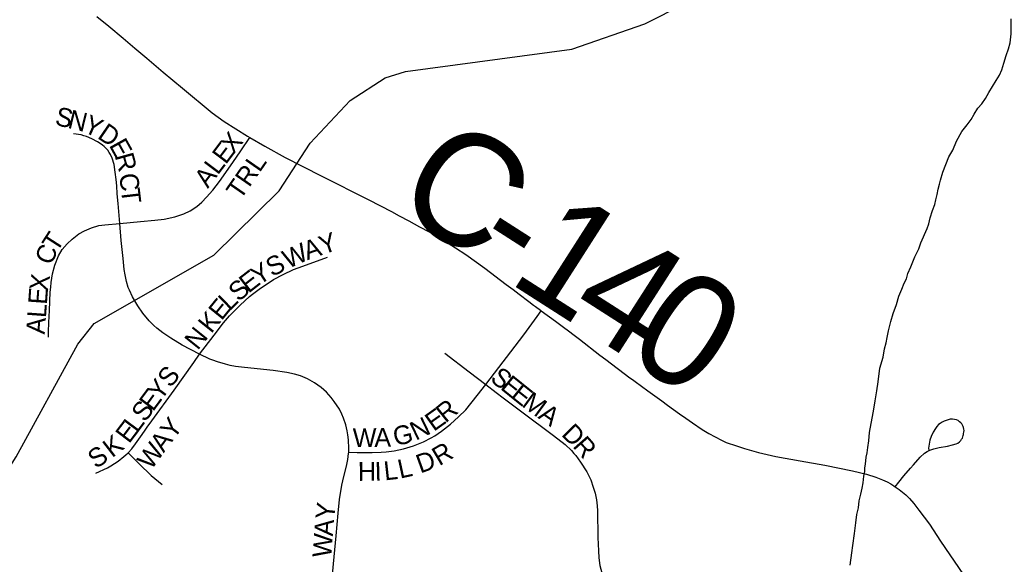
# Model space of a CAD drawing. Extents: x 1410790 to 1770854, y 448063 to 770588.
# Drawn here: x 1518387 to 1521022, y 615137 to 616585 of the extents above; entities that cross this region are included whole.
import ezdxf

# ---------------------------------------------------------------- set-up
doc = ezdxf.new("R2010")
doc.units = 0
for name, color, linetype in [('GM_X_County_Road', 7, 'Continuous'), ('GM_X_County_Road_Text', 7, 'Continuous'), ('GM_X_Minor_River', 7, 'Continuous'), ('GM_X_Township_Subdivision', 7, 'Continuous'), ('GM_X_Township_Subdivision_Text', 7, 'Continuous')]:
    doc.layers.add(name, color=color, linetype=linetype)

msp = doc.modelspace()

# ---------------------------------------------------------------- linework, layer by layer
at = {"layer": 'GM_X_County_Road'}
for points in [[(1518591.2, 616593.2), (1518622.9, 616567.7), (1518661.1, 616536.3), (1518692.1, 616509.6), (1518724.6, 616482.9), (1518767.7, 616445.8), (1518818.7, 616402.6), (1518898.2, 616337.7), (1518930.3, 616314.2), (1518992.3, 616275.4), (1518998.1, 616271.9)], [(1518998.1, 616271.9), (1519038.3, 616248.3), (1519091.7, 616218.7), (1519187.6, 616169.8), (1519314.2, 616105.7), (1519374.7, 616074.8), (1519394.7, 616063.5), (1519420.7, 616050.3), (1519449.3, 616034.5), (1519475.2, 616020.8), (1519500.7, 616006.3), (1519525.3, 615990.4), (1519544.8, 615978.5), (1519571.9, 615960.3), (1519622.4, 615924.2), (1519679.8, 615880.8), (1519697.8, 615867.1), (1519713.6, 615855.3), (1519739.6, 615835.6), (1519752.5, 615826.1), (1519757.8, 615822.3), (1519770.9, 615812.6), (1519772.8, 615811.2)], [(1519772.8, 615811.2), (1519810.3, 615783.7), (1519828.3, 615770.4), (1519848.7, 615755.1), (1519856.5, 615749.1), (1519874.6, 615735.2), (1519928.6, 615693.3), (1519944, 615681.4), (1520008.5, 615632.8), (1520015.4, 615628.1), (1520022.6, 615622.9), (1520055.9, 615597.9), (1520092.8, 615571.4), (1520108.5, 615559.7), (1520124.4, 615548.2), (1520140.4, 615536.9), (1520156.8, 615525.7), (1520174.7, 615512.8), (1520200.1, 615495.6), (1520218, 615484.8), (1520251.8, 615466.8), (1520264.6, 615460.6), (1520271.9, 615457.7), (1520283.8, 615454.1), (1520313.3, 615444.5), (1520350.3, 615433.8), (1520396.5, 615423.7), (1520460.5, 615411.5), (1520526, 615400.6), (1520599.7, 615385.4), (1520637.6, 615376.2), (1520662.3, 615368.6), (1520679.7, 615361.6), (1520692, 615355.8), (1520702.1, 615350.4), (1520710.1, 615345.5), (1520713.8, 615343)], [(1520713.8, 615343), (1520724.1, 615336.1), (1520741.4, 615321.9), (1520751.5, 615312.1), (1520763.2, 615298.5), (1520776.6, 615280.3), (1520804.6, 615243.2), (1520834, 615198.7), (1520894.7, 615108.9)]]:
    msp.add_lwpolyline(points, dxfattribs=at)
at = {"layer": 'GM_X_Minor_River'}
for points in [[(1517975.9, 614867.7), (1518203.6, 615147.1), (1518377.1, 615422.3), (1518541.1, 615721.8), (1518584.2, 615777.1), (1518902.1, 615958.9), (1519075.7, 616129.7), (1519158.2, 616256.4), (1519264.5, 616370.5), (1519357.8, 616430.7), (1519412.2, 616447.6), (1519854, 616506.3), (1520047.6, 616574.3), (1520264, 616684)], [(1520755.4, 615928), (1520765.7, 615954), (1520775.9, 615975.9), (1520782, 615991.9), (1520798.4, 616029.9), (1520802.5, 616041.9), (1520806.7, 616057.9), (1520812.9, 616077.9), (1520819, 616093.9), (1520821.1, 616105.9), (1520825.3, 616120), (1520827.4, 616134), (1520831.5, 616148), (1520833.6, 616158), (1520839.8, 616180), (1520848, 616200), (1520856.2, 616220), (1520866.4, 616238), (1520876.6, 616261.9), (1520890.8, 616287.9), (1520905, 616305.8), (1520915.2, 616319.8), (1520923.3, 616333.7), (1520933.5, 616349.7), (1520943.6, 616361.6), (1520953.7, 616375.6), (1520961.9, 616391.5), (1520972, 616407.5), (1520982.2, 616423.4), (1520990.3, 616437.4), (1520996.5, 616451.4), (1521002.6, 616469.4), (1521008.8, 616489.4), (1521015, 616507.4), (1521019.1, 616523.4), (1521021.3, 616547.5), (1521021.5, 616567.6), (1521021.7, 616587.7)], [(1520594.1, 615134.8), (1520598.4, 615166.9), (1520600.6, 615187), (1520604.9, 615219), (1520609.2, 615247.1), (1520611.4, 615269.1), (1520615.5, 615287.1), (1520617.7, 615305.2), (1520621.8, 615323.2), (1520626, 615339.2), (1520628.1, 615353.2), (1520630.3, 615371.3), (1520632.4, 615383.3), (1520632.5, 615393.3), (1520634.6, 615403.4), (1520636.7, 615421.4), (1520638.9, 615433.4), (1520641, 615447.4), (1520643.1, 615465.5), (1520645.3, 615487.5), (1520649.6, 615511.6), (1520655.9, 615543.6), (1520660.1, 615571.7), (1520664.4, 615597.7), (1520668.6, 615621.8), (1520672.9, 615657.9), (1520681.2, 615687.9), (1520685.4, 615709.9), (1520689.5, 615725.9), (1520691.7, 615740), (1520695.8, 615758), (1520702.1, 615782), (1520708.3, 615804), (1520716.5, 615828), (1520722.7, 615850), (1520730.9, 615868), (1520737, 615884), (1520743.1, 615896), (1520747.3, 615910), (1520755.4, 615928)]]:
    msp.add_lwpolyline(points, dxfattribs=at)
at = {"layer": 'GM_X_Township_Subdivision'}
for points in [[(1518652.3, 616043.1), (1518648.1, 616095.9), (1518645.9, 616122.3), (1518644.2, 616142.8), (1518642.6, 616159.8), (1518640.4, 616179.5), (1518637.3, 616200.3), (1518632.3, 616216.7), (1518627.8, 616226.4), (1518624.5, 616232.2), (1518620.3, 616237.9), (1518617.6, 616241.1), (1518610.5, 616247.8), (1518606.1, 616251.4), (1518597.5, 616257.4), (1518593.4, 616259.9), (1518578.1, 616267.9), (1518563.9, 616274.1), (1518556.7, 616276.5), (1518549.5, 616278.4), (1518529.2, 616281.8)], [(1518652.3, 616043.1), (1518707.7, 616048.1), (1518745.7, 616051.7), (1518770.7, 616054.5), (1518798.4, 616060.8), (1518822.7, 616068.9), (1518839.6, 616077), (1518856.8, 616088.2), (1518870.6, 616100.2), (1518883.2, 616112.8), (1518899.8, 616131.8), (1518917.3, 616154.3), (1518953.2, 616205.3), (1518974.3, 616236.6), (1518998.1, 616271.9)], [(1518463.3, 615740.5), (1518463.3, 615754.8), (1518464.3, 615780.2), (1518465.2, 615811.8), (1518467.5, 615860.2), (1518469.1, 615873.6), (1518470.3, 615886.1), (1518473.5, 615909), (1518480.2, 615932.6), (1518489.2, 615956.9), (1518499.6, 615974.2), (1518513, 615989.3), (1518525.8, 616001.3), (1518543.4, 616015.4), (1518558.6, 616023.9), (1518576.9, 616031.8), (1518596.8, 616037.6), (1518612.5, 616039.9), (1518652.3, 616043.1)], [(1518864.7, 615695.2), (1518818.6, 615719.9), (1518788, 615737.7), (1518766.5, 615752.3), (1518751.3, 615764.5), (1518743.1, 615771.7), (1518730.9, 615784.6), (1518714, 615804.5), (1518700.3, 615824.5), (1518686.6, 615847.8), (1518678, 615865.5), (1518675.1, 615872.9), (1518670.3, 615888.7), (1518666.4, 615906.2), (1518664.1, 615920.6), (1518661, 615949.8), (1518656.3, 615997.8), (1518652.3, 616043.1)], [(1518864.7, 615695.2), (1518903.4, 615745.7), (1518928.3, 615778.8), (1518944.3, 615797.8), (1518950.8, 615804.7), (1518972.5, 615825.8), (1518997, 615848.7), (1519005, 615855.3), (1519026.3, 615871.1), (1519051.9, 615888.1), (1519061.2, 615893.7), (1519086.6, 615907.8), (1519114.3, 615920.6), (1519139.2, 615929.8), (1519204.1, 615953.3)], [(1519625.1, 615615.2), (1519726.4, 615747.2), (1519761.7, 615795.9), (1519772.8, 615811.2)], [(1518674.4, 615433.3), (1518684.2, 615444), (1518694.6, 615457.5), (1518707.5, 615476), (1518717.7, 615491), (1518725.1, 615501.3), (1518738, 615518.5), (1518796.6, 615600), (1518849.4, 615673.4), (1518864.7, 615695.2)], [(1519260.9, 615434.7), (1519261.4, 615444.4), (1519260.2, 615467.7), (1519258.7, 615481.3), (1519257, 615491.7), (1519253.2, 615507.6), (1519247, 615525.7), (1519242.9, 615535.9), (1519236.4, 615549), (1519222.5, 615569.6), (1519214.1, 615580.2), (1519201.8, 615594.6), (1519187.6, 615607.1), (1519170.3, 615619.4), (1519151.6, 615630), (1519132.6, 615637.7), (1519116.9, 615642.2), (1519096.5, 615647), (1519060.2, 615652.1), (1518984, 615660), (1518959.7, 615663.1), (1518945.8, 615665.8), (1518933.6, 615668.7), (1518912.1, 615675.2), (1518899.9, 615679.5), (1518892, 615682.6), (1518864.7, 615695.2)], [(1519516.8, 615697.8), (1519581.5, 615648.6), (1519625.1, 615615.2)], [(1519260.9, 615434.7), (1519283.8, 615434.3), (1519323.6, 615433.8), (1519347.6, 615434.8), (1519360.8, 615436), (1519381.6, 615438.7), (1519406.9, 615444.2), (1519433.2, 615452), (1519460, 615462.8), (1519480.3, 615473.2), (1519489.9, 615478.8), (1519507.9, 615490.7), (1519531.4, 615509), (1519552.9, 615528.5), (1519571.8, 615547.9), (1519602.7, 615585.9), (1519625.1, 615615.2)], [(1519625.1, 615615.2), (1519653.1, 615593.6), (1519671.2, 615579.5), (1519720.9, 615542.3), (1519805, 615479.6), (1519836.1, 615455.4), (1519852.7, 615439.6), (1519859.6, 615431.8), (1519864.2, 615426.1), (1519877.4, 615408.5), (1519893.7, 615382.9), (1519904.3, 615361.1), (1519910.9, 615341.6), (1519915.6, 615326.2), (1519919.5, 615307.8), (1519921.7, 615292.5), (1519922.4, 615279.3), (1519923.5, 615208.2), (1519924.7, 615172.2), (1519926, 615154.2), (1519928.6, 615133.5), (1519935.4, 615108.2), (1519943.4, 615086.7), (1519945.7, 615082)], [(1520754, 615392.1), (1520761.9, 615401.3), (1520779.5, 615422), (1520791.4, 615432.4), (1520798.6, 615436.6), (1520803.6, 615439.1), (1520808.6, 615441.3), (1520816.1, 615443.8), (1520830.7, 615447.5), (1520852.2, 615451.2), (1520865.5, 615454.2), (1520875.1, 615457), (1520879.9, 615459.1), (1520884, 615462.3), (1520887.7, 615466.3), (1520889.9, 615469.3), (1520891.9, 615472.4), (1520893.1, 615475.7), (1520894.4, 615478.9), (1520895.1, 615482.1), (1520895.4, 615484.3), (1520895.9, 615488.4), (1520896.4, 615492.3), (1520895.8, 615496.1), (1520895.1, 615500.2), (1520894.1, 615503.3), (1520892.6, 615506.4), (1520890.2, 615509.9), (1520887.9, 615512.7), (1520884.6, 615515.9), (1520880.5, 615519.1), (1520876.1, 615520.8), (1520871.2, 615522.1), (1520865.7, 615522.6), (1520860, 615522.4), (1520854.4, 615521.2), (1520848.6, 615519.6), (1520843.3, 615517.3), (1520838.4, 615514.6), (1520833.4, 615511.6), (1520828.8, 615508.1), (1520824.5, 615503.2), (1520820.5, 615498), (1520814.6, 615487.8), (1520808.8, 615476.4), (1520805.6, 615466.7), (1520803.3, 615456.4), (1520802.4, 615445.2), (1520802.8, 615440.7)], [(1518588.6, 615378.8), (1518620, 615393.6), (1518629, 615398.8), (1518647.9, 615411), (1518663.2, 615423), (1518668.5, 615427.6), (1518674.4, 615433.3)], [(1518674.4, 615433.3), (1518683.4, 615424.3), (1518704.1, 615403.5), (1518736.2, 615373.2), (1518765.4, 615348.7)], [(1519204.3, 614957), (1519204.4, 614957.7), (1519207.2, 614991.6), (1519212.2, 615054.2), (1519227.9, 615212.1), (1519233.1, 615273), (1519236.7, 615309.3), (1519242.9, 615346.8), (1519248.2, 615370.1), (1519254.7, 615397.8), (1519258.6, 615415.7), (1519260.8, 615431.2), (1519260.9, 615434.7)], [(1520713.8, 615343), (1520723.3, 615355.1), (1520736.8, 615372), (1520754, 615392.1)]]:
    msp.add_lwpolyline(points, dxfattribs=at)

# ---------------------------------------------------------------- texts
at = {"layer": 'GM_X_County_Road_Text'}
for s, rotation, p in [('C', 327.3634, (1519370.4, 616088.3)), ('1', 327.3634, (1519679.2, 615890.5)), ('-', 327.3634, (1519576.4, 615956.4)), ('4', 327.3387, (1519833.5, 615791.7)), ('0', 327.093, (1519987.6, 615692.9))]:
    msp.add_text(s, height=300, rotation=rotation, dxfattribs=at).set_placement(p)
at = {"layer": 'GM_X_Township_Subdivision_Text'}
for s, rotation, p in [('S', 346.6562, (1518477.6, 616305.9)), ('N', 346.2526, (1518511.8, 616297.8)), ('Y', 336.2661, (1518552.4, 616288.1)), ('D', 325.5157, (1518590.5, 616271.6)), ('X', 51.6218, (1518955.1, 616225.9)), ('E', 299.0705, (1518622.7, 616251.2)), ('E', 53.0044, (1518934.1, 616198.1)), ('R', 285.3616, (1518638.6, 616223.3)), ('L', 53.0044, (1518912.9, 616170)), ('TRL', 55.1748, (1518973.1, 616103.8)), ('A', 53.0077, (1518886.5, 616134.8)), ('C', 277.1702, (1518650.5, 616173.9)), ('T', 276.6947, (1518655.4, 616134.8)), ('T', 57.204, (1518485, 615964.3)), ('A', 19.337, (1519150.7, 615945)), ('Y', 19.0363, (1519192.1, 615959.5)), ('C', 67.3372, (1518470.8, 615929.8)), ('W', 24.2373, (1519099.6, 615921.9)), ('S', 27.3043, (1519057.2, 615900.2)), ('E', 37.7468, (1518994.4, 615856.1)), ('Y', 32.7989, (1519021.3, 615877)), ('X', 81.6195, (1518461, 615860.4)), ('S', 41.8105, (1518968.8, 615833.2)), ('E', 85.8988, (1518458.6, 615826.3)), ('E', 50.9605, (1518922.9, 615782.9)), ('L', 44.1596, (1518944, 615809)), ('L', 85.8923, (1518456.1, 615791.1)), ('A', 85.8879, (1518452.9, 615747.3)), ('K', 51.2336, (1518895.4, 615748.6)), ('N', 51.2327, (1518859.5, 615704)), ('S', 51.0479, (1518787.3, 615604.1)), ('S', 321.0586, (1519634.2, 615626.5)), ('Y', 53.5069, (1518761.5, 615569.2)), ('E', 321.0287, (1519661.6, 615604.4)), ('E', 53.516, (1518740.5, 615540.9)), ('E', 321.2474, (1519689.1, 615582.1)), ('M', 323.7512, (1519718.5, 615558.6)), ('S', 53.516, (1518719.6, 615512.6)), ('E', 35.4196, (1519486.8, 615488.6)), ('R', 38.9416, (1519518.1, 615511)), ('A', 324.7886, (1519761.9, 615526.8)), ('Y', 52.518, (1518795.2, 615466.8)), ('N', 25.7013, (1519439.2, 615464.8)), ('E', 52.8066, (1518677, 615455.7)), ('L', 53.4984, (1518698.7, 615484.3)), ('W', 0.5549, (1519272, 615448.2)), ('A', 0.5562, (1519329.2, 615448.8)), ('G', 13.3882, (1519385.3, 615450.7)), ('D', 314.4591, (1519824, 615480.7)), ('K', 37.7144, (1518632.1, 615418.6)), ('A', 53.423, (1518769.1, 615431.7)), ('R', 311.323, (1519854.4, 615449.9)), ('S', 34.0159, (1518589.1, 615389.5)), ('W', 54.2366, (1518735.8, 615385.4)), ('R', 30.7756, (1519501.8, 615397.2)), ('D', 19.8056, (1519451.1, 615377.9)), ('H', 0.153, (1519285.1, 615358.7)), ('I', 1.5636, (1519330.5, 615358.9)), ('L', 6.249, (1519356.8, 615359.8)), ('L', 12.1787, (1519397.3, 615364.5)), ('Y', 83.7913, (1519221.8, 615253.9)), ('A', 85.5921, (1519218.5, 615210.5)), ('W', 85.591, (1519214.1, 615153.4))]:
    msp.add_text(s, height=50, rotation=rotation, dxfattribs=at).set_placement(p)

doc.saveas('drawing.dxf')
